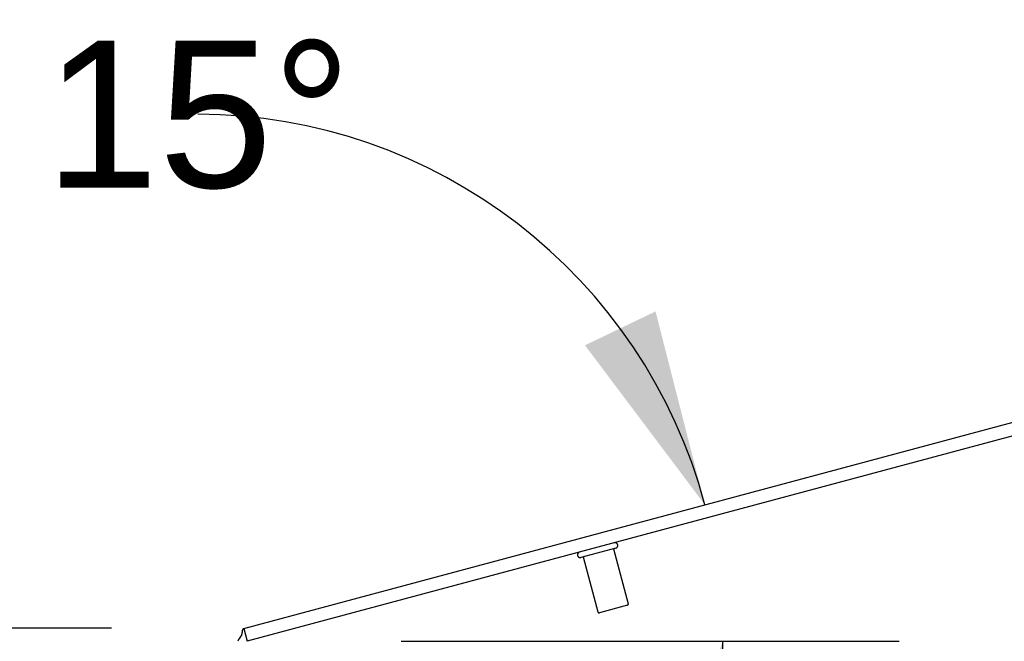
# Model space of a CAD drawing. Header units: inches. Extents: x 0 to 262, y 0 to 169.
# Tile 281 of 284: x 134 to 142, y 121 to 126. Entities that reach past the tile are written whole.
import ezdxf

# ---------------------------------------------------------------- set-up
doc = ezdxf.new("R2010")
doc.units = ezdxf.units.IN
doc.header["$LTSCALE"] = 14.384615
doc.header["$MEASUREMENT"] = 0
doc.linetypes.add('HIDDEN', pattern=[0.2, 0.1, -0.1])
doc.layers.get('0').update_dxf_attribs({"linetype": 'CONTINUOUS'})
doc.layers.add('DEFAULT_2', color=8, linetype='HIDDEN')
doc.layers.add('DIMENSIONS', color=7, linetype='CONTINUOUS')
doc.styles.get("Standard").update_dxf_attribs({"font": 'arial.ttf'})
doc.dimstyles.new('DIMSTYLE_1', dxfattribs={"dimtxt": 1.153846, "dimasz": 1.538462, "dimexe": 0.09, "dimexo": 0.07, "dimgap": 0.0375, "dimtad": 0, "dimtih": 1, "dimtoh": 1, "dimzin": 4, "dimdsep": 46, "dimtxsty": 'Standard', "dimblk": '_FILLED', "dimblk1": '_FILLED', "dimblk2": '_FILLED', "dimcen": 0.09, "dimadec": 3, "dimazin": 1, "dimtfac": 1, "dimtdec": 3, "dimtofl": 0, "dimtmove": 0, "dimatfit": 3, "dimldrblk": '_FILLED', "dimfxl": 0, "dimtolj": 1, "dimtzin": 4, "dimarcsym": 0})
doc.dimstyles.new('DIMSTYLE_2', dxfattribs={"dimtxt": 1.153846, "dimasz": 1.538462, "dimexe": 0.09, "dimexo": 0.07, "dimgap": 0.0375, "dimtad": 0, "dimtih": 1, "dimtoh": 1, "dimdec": 0, "dimzin": 4, "dimdsep": 46, "dimtxsty": 'Standard', "dimblk": '_FILLED', "dimblk1": '_FILLED', "dimblk2": '_FILLED', "dimcen": 0.09, "dimadec": 3, "dimazin": 1, "dimtfac": 1, "dimtdec": 3, "dimtofl": 0, "dimtmove": 0, "dimatfit": 3, "dimldrblk": '_FILLED', "dimfxl": 0, "dimtolj": 1, "dimtzin": 4, "dimarcsym": 0})

# ---------------------------------------------------------------- blocks, each defined once
blk = doc.blocks.new('*D11')
at = {"layer": 'DIMENSIONS', "color": 2, "linetype": 'Continuous'}
blk.add_line((137.2518, 121.1215), (141.1667, 121.1215), dxfattribs=at)
for start, end in [(15, 89.80203), (-42.56049, 0)]:
    blk.add_arc((135.6399, 121.1215), 4.1422, start, end, dxfattribs=at)
for points in [[(138.6979, 123.4474), (139.641, 122.1936), (139.2526, 123.7137)], [(139.8005, 119.5527), (139.7821, 121.1215), (139.1957, 119.6663)]]:
    blk.add_solid(points, dxfattribs=at)
at = {"layer": 'DIMENSIONS', "color": 2, "linetype": 'Continuous', "insert": (135.6542, 125.8407), "char_height": 1.153846, "width": 2.562196, "attachment_point": 2, "line_spacing_factor": 0.9}
blk.add_mtext('15\\fgdt;{\\fgdt;~}', dxfattribs=at)
blk = doc.blocks.new('_FILLED')
at = {"color": 0, "linetype": 'ByBlock'}
blk.add_solid([(0, 0), (-1, 0.2), (-1, -0.2)], dxfattribs=at)
blk = doc.blocks.new('*D12')
at = {"layer": 'DIMENSIONS', "color": 2, "linetype": 'Continuous'}
for p, q in [((134.976, 121.2255), (130.6716, 121.2255)), ((132.0562, 121.2255), (132.0562, 86.3794)), ((132.0562, 49.2255), (132.0562, 84.0717)), ((134.987, 49.2255), (130.6716, 49.2255))]:
    blk.add_line(p, q, dxfattribs=at)
at = {"layer": 'DIMENSIONS', "color": 2, "linetype": 'Continuous', "xscale": 1.5384615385, "yscale": 1.5384615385, "zscale": 1.5384615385}
for p, rotation in [((132.0562, 121.2255), 90), ((132.0562, 49.2255), 270)]:
    blk.add_blockref('_FILLED', p, dxfattribs=dict(at, rotation=rotation))
at = {"layer": 'DIMENSIONS', "color": 2, "linetype": 'Continuous', "insert": (132.0562, 85.8025), "char_height": 1.15385, "width": 4.032027, "attachment_point": 2, "line_spacing_factor": 0.9}
blk.add_mtext('72.00', dxfattribs=at)

msp = doc.modelspace()

# ---------------------------------------------------------------- linework, layer by layer
at = {"color": 7, "linetype": 'Continuous'}
for q in [(153.8683, 126.0058), (136.0418, 121.1216)]:
    msp.add_line((136.0149, 121.222), q, dxfattribs=at)
at = {"color": 3, "linetype": 'Continuous'}
msp.add_line((153.8066, 125.8816), (136.0418, 121.1216), dxfattribs=at)
at = {"color": 7, "linetype": 'Continuous'}
msp.add_lwpolyline([(135.9976, 121.171), (135.9989, 121.1729), (136.0001, 121.1751), (136.0011, 121.1776), (136.002, 121.1803), (136.0028, 121.1833), (136.0034, 121.1864), (136.0039, 121.1896), (136.0044, 121.1928), (136.0048, 121.196), (136.0051, 121.1991), (136.0055, 121.2022), (136.0059, 121.2051), (136.0063, 121.2078), (136.0068, 121.2104), (136.0075, 121.213), (136.0083, 121.2153), (136.0093, 121.2173), (136.0103, 121.2189), (136.0114, 121.2201), (136.0126, 121.221), (136.0138, 121.2216), (136.0149, 121.222)], dxfattribs=at)
msp.add_arc((136.1749, 121.0309), 0.226, 141.68811, 156.352, dxfattribs=at)
at = {"layer": 'DEFAULT_2', "color": 8, "linetype": 'HIDDEN'}
for p, q in [((138.9401, 121.8536), (138.6658, 121.7801)), ((138.9227, 121.849), (139.0384, 121.4172)), ((138.6832, 121.7848), (138.7988, 121.353)), ((139.0313, 121.405), (138.8111, 121.3459))]:
    msp.add_line(p, q, dxfattribs=at)
for centre, radius, start, end in [((138.9345, 121.8744), 0.0215, 285, 105), ((138.6602, 121.8009), 0.0215, 105, 285), ((139.0287, 121.4146), 0.01, 285, 15), ((138.8085, 121.3556), 0.01, 195, 285)]:
    msp.add_arc(centre, radius, start, end, dxfattribs=at)

# ---------------------------------------------------------------- dimensions: what is measured, and where the dimension line sits
at = {"layer": 'DIMENSIONS', "color": 2, "linetype": 'Continuous'}
dim = msp.add_angular_dim_2l(base=(139.746677, 121.662204), line1=((137.140421, 121.121536), (137.181843, 121.121536)), line2=((139.533346, 122.164782), (139.573357, 122.175503)), dimstyle='DIMSTYLE_2', dxfattribs=at)
dim.commit()
dim.dimension.update_dxf_attribs({"geometry": '*D11', "text_midpoint": (135.654211, 125.263727), "dimtype": 162})
dim = msp.add_linear_dim(base=(132.0562, 121.2255), p1=(135.057, 49.2255), p2=(135.046, 121.2255), angle=90, dimstyle='DIMSTYLE_1', dxfattribs=at)
dim.commit()
dim.dimension.update_dxf_attribs({"geometry": '*D12', "text_midpoint": (132.0559, 85.2191), "dimtype": 160})

doc.saveas('drawing.dxf')
